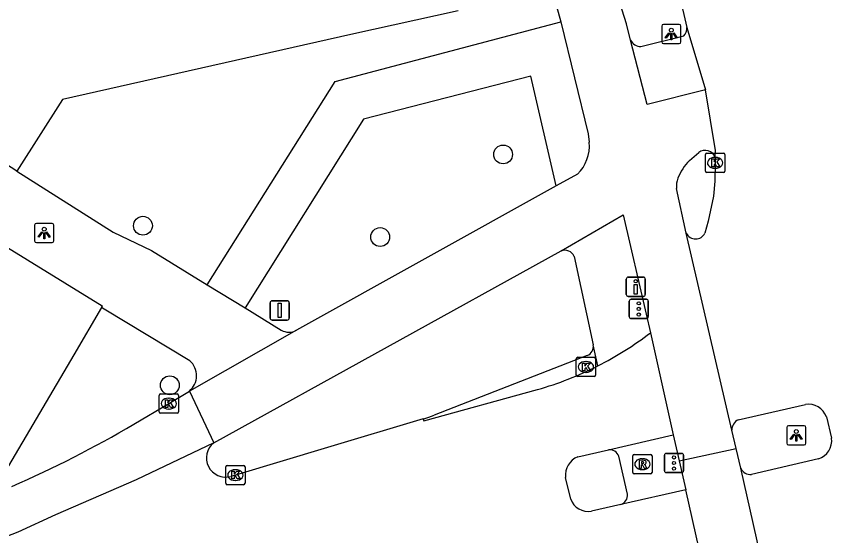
# Model space of a CAD drawing. Extents: x 158461 to 159795, y 387220 to 388672.
# Drawn here: x 159597.59 to 159639.94, y 388240.6 to 388267.57 of the extents above; entities that cross this region are included whole.
import ezdxf

# ---------------------------------------------------------------- set-up
doc = ezdxf.new("R2010")
doc.units = 0
for name, color, linetype in [('IMGEO_Berm_groen', 7, 'Continuous'), ('IMGEO_Boom', 7, 'Continuous'), ('IMGEO_Drukknoppaal', 7, 'Continuous'), ('IMGEO_Fietspad_gesloten', 7, 'Continuous'), ('IMGEO_Fietspad_open', 7, 'Continuous'), ('IMGEO_Kolk', 7, 'Continuous'), ('IMGEO_Lichtpunt', 7, 'Continuous'), ('IMGEO_Rijbaan_lokaal_gesloten', 7, 'Continuous'), ('IMGEO_Rijbaan_regionaal_gesloten', 7, 'Continuous'), ('IMGEO_Rioolput', 7, 'Continuous'), ('IMGEO_Verkeersbordpaal', 7, 'Continuous'), ('IMGEO_Verkeersregelinstallatiepaal', 7, 'Continuous'), ('IMGEO_Voetpad_open', 7, 'Continuous')]:
    doc.layers.add(name, color=color, linetype=linetype)

msp = doc.modelspace()

# ---------------------------------------------------------------- linework, layer by layer
at = {"layer": 'IMGEO_Berm_groen'}
for points in [[(159620.545, 388267.854), (159614.966, 388266.631), (159599.978, 388263.249), (159597.62, 388259.535)], [(159602.005, 388252.456), (159600.566, 388250), (159597.014, 388243.933)]]:
    msp.add_lwpolyline(points, dxfattribs=at)
at = {"layer": 'IMGEO_Boom'}
for centre in [(159622.872, 388260.397), (159604.165, 388256.697), (159616.489, 388256.109), (159605.561, 388248.412)]:
    msp.add_circle(centre, 0.489, dxfattribs=at)
at = {"layer": 'IMGEO_Drukknoppaal'}
for p, q in [((159629.268, 388253.125), (159629.268, 388253.925)), ((159629.268, 388253.925), (159629.268, 388253.125)), ((159629.368, 388254.025), (159630.158, 388254.025)), ((159630.158, 388254.025), (159629.368, 388254.025)), ((159630.258, 388253.925), (159630.258, 388253.125)), ((159630.258, 388253.125), (159630.258, 388253.925)), ((159630.158, 388253.025), (159629.368, 388253.025)), ((159629.368, 388253.025), (159630.158, 388253.025))]:
    msp.add_line(p, q, dxfattribs=at)
msp.add_lwpolyline([(159629.838, 388253.65), (159629.838, 388253.15), (159629.688, 388253.15), (159629.688, 388253.65), (159629.838, 388253.65)], dxfattribs=at)
msp.add_circle((159629.763, 388253.815), 0.085, dxfattribs=at)
for centre, start, end in [((159629.368, 388253.925), 90, 180), ((159629.368, 388253.925), 90, 180), ((159630.158, 388253.925), 0, 90), ((159630.158, 388253.925), 360, 90), ((159629.368, 388253.125), 180, 270), ((159629.368, 388253.125), 180, 270), ((159630.158, 388253.125), 270, 0), ((159630.158, 388253.125), 270, 0)]:
    msp.add_arc(centre, 0.1, start, end, dxfattribs=at)
at = {"layer": 'IMGEO_Fietspad_gesloten'}
for points in [[(159629.492, 388266.323), (159629.279, 388267.172), (159627.393, 388273.129), (159625.27, 388281.24), (159623.775, 388287.49), (159623.05, 388290.6), (159609.203, 388351.755), (159600.671, 388389.772), (159592.151, 388427.82), (159583.872, 388464.675), (159575.397, 388502.7), (159566.795, 388540.309), (159557.037, 388583.035), (159552.559, 388601.898), (159542.421, 388642.689)], [(159624.796, 388271.174), (159625.874, 388267.279)], [(159625.874, 388267.279), (159627.284, 388261.472), (159627.344, 388261.025)], [(159633.389, 388263.756), (159630.357, 388262.993), (159629.492, 388266.323)], [(159632.547, 388260.082), (159633.036, 388260.495)], [(159626.737, 388259.367), (159625.633, 388258.773)], [(159625.633, 388258.773), (159612.134, 388251.266)], [(159632.389, 388256.305), (159631.883, 388258.631)], [(159625.887, 388255.384), (159629.117, 388257.267), (159630.302, 388252.109), (159630.523, 388251.138)], [(159607.838, 388245.417), (159625.887, 388255.384)], [(159612.134, 388251.266), (159606.576, 388248.112)], [(159634.975, 388245.136), (159634.751, 388246.076)], [(159631.698, 388245.832), (159632.015, 388244.486)], [(159632.015, 388244.486), (159634.975, 388245.136)], [(159635.221, 388244.107), (159634.975, 388245.136)], [(159632.015, 388244.486), (159632.367, 388242.992)]]:
    msp.add_lwpolyline(points, dxfattribs=at)
for centre, radius, start, end in [((159625.28, 388260.841), 2.072, 314.6778, 5.1065), ((159633.369, 388260.057), 0.55, 20.0791, 127.266), ((159634.485, 388258.165), 2.726, 135.3164, 158.5483), ((159632.906, 388258.775), 1.033, 158.0152, 188.027)]:
    msp.add_arc(centre, radius, start, end, dxfattribs=at)
at = {"layer": 'IMGEO_Fietspad_open'}
for points in [[(159597.62, 388259.535), (159596.121, 388260.474), (159564.703, 388280.156)], [(159563.013, 388277.301), (159579.499, 388266.764), (159592.995, 388258.138), (159594.279, 388257.318), (159602.052, 388252.537), (159602.005, 388252.456)], [(159597.62, 388259.535), (159602.619, 388256.369), (159604.604, 388255.402), (159607.492, 388253.625)], [(159607.492, 388253.625), (159609.468, 388252.435)], [(159606.595, 388249.682), (159602.155, 388252.365), (159602.005, 388252.456)], [(159609.468, 388252.435), (159611.352, 388251.277)]]:
    msp.add_lwpolyline(points, dxfattribs=at)
for centre, radius, start, end in [((159611.753, 388251.955), 0.788, 239.4393, 298.9489), ((159605.925, 388248.905), 1.026, 309.3656, 49.2477)]:
    msp.add_arc(centre, radius, start, end, dxfattribs=at)
at = {"layer": 'IMGEO_Kolk'}
for p, q in [((159633.46, 388260.461), (159634.312, 388260.461)), ((159633.385, 388259.535), (159633.385, 388260.387)), ((159633.873, 388260.241), (159633.898, 388260.241)), ((159634.386, 388260.387), (159634.386, 388259.535)), ((159633.896, 388259.681), (159633.871, 388259.681)), ((159634.312, 388259.461), (159633.46, 388259.461)), ((159626.747, 388249.864), (159627.599, 388249.864)), ((159626.672, 388248.938), (159626.672, 388249.79)), ((159627.16, 388249.644), (159627.185, 388249.644)), ((159627.673, 388249.79), (159627.673, 388248.938)), ((159627.183, 388249.084), (159627.158, 388249.084)), ((159627.599, 388248.864), (159626.747, 388248.864)), ((159605.008, 388247.034), (159605.008, 388247.886)), ((159605.083, 388247.96), (159605.935, 388247.96)), ((159605.496, 388247.74), (159605.521, 388247.74)), ((159606.009, 388247.886), (159606.009, 388247.034)), ((159605.935, 388246.96), (159605.083, 388246.96)), ((159605.519, 388247.18), (159605.494, 388247.18)), ((159608.467, 388243.326), (159608.467, 388244.178)), ((159608.542, 388244.252), (159609.394, 388244.252)), ((159608.955, 388244.032), (159608.98, 388244.032)), ((159609.468, 388244.178), (159609.468, 388243.326)), ((159608.978, 388243.472), (159608.953, 388243.472)), ((159609.394, 388243.252), (159608.542, 388243.252))]:
    msp.add_line(p, q, dxfattribs=at)
for points in [[(159633.46, 388260.461), (159634.312, 388260.461)], [(159633.385, 388259.535), (159633.385, 388260.387)], [(159633.706, 388260.161), (159633.829, 388260.161), (159633.829, 388260.01), (159633.959, 388260.161), (159634.123, 388260.161), (159633.977, 388260.01), (159634.13, 388259.761), (159633.978, 388259.761), (159633.893, 388259.925), (159633.829, 388259.858), (159633.829, 388259.761), (159633.706, 388259.761), (159633.706, 388260.161)], [(159634.386, 388260.387), (159634.386, 388259.535)], [(159634.312, 388259.461), (159633.46, 388259.461)], [(159626.747, 388249.864), (159627.599, 388249.864)], [(159626.672, 388248.938), (159626.672, 388249.79)], [(159626.993, 388249.564), (159627.116, 388249.564), (159627.116, 388249.413), (159627.246, 388249.564), (159627.41, 388249.564), (159627.264, 388249.413), (159627.417, 388249.164), (159627.265, 388249.164), (159627.18, 388249.328), (159627.116, 388249.261), (159627.116, 388249.164), (159626.993, 388249.164), (159626.993, 388249.564)], [(159627.673, 388249.79), (159627.673, 388248.938)], [(159627.599, 388248.864), (159626.747, 388248.864)], [(159605.008, 388247.034), (159605.008, 388247.886)], [(159605.083, 388247.96), (159605.935, 388247.96)], [(159606.009, 388247.886), (159606.009, 388247.034)], [(159605.329, 388247.66), (159605.452, 388247.66), (159605.452, 388247.509), (159605.582, 388247.66), (159605.746, 388247.66), (159605.6, 388247.509), (159605.753, 388247.26), (159605.601, 388247.26), (159605.516, 388247.424), (159605.452, 388247.357), (159605.452, 388247.26), (159605.329, 388247.26), (159605.329, 388247.66)], [(159605.935, 388246.96), (159605.083, 388246.96)], [(159608.467, 388243.326), (159608.467, 388244.178)], [(159608.542, 388244.252), (159609.394, 388244.252)], [(159608.788, 388243.952), (159608.911, 388243.952), (159608.911, 388243.801), (159609.041, 388243.952), (159609.205, 388243.952), (159609.059, 388243.801), (159609.212, 388243.552), (159609.06, 388243.552), (159608.975, 388243.716), (159608.911, 388243.649), (159608.911, 388243.552), (159608.788, 388243.552), (159608.788, 388243.952)], [(159609.468, 388244.178), (159609.468, 388243.326)], [(159609.394, 388243.252), (159608.542, 388243.252)]]:
    msp.add_lwpolyline(points, dxfattribs=at)
for centre, start, end in [((159633.462, 388260.385), 91.552, 178.448), ((159633.462, 388260.385), 91.552, 178.448), ((159634.31, 388260.385), 1.552, 88.448), ((159634.31, 388260.385), 1.552, 88.448), ((159633.462, 388259.537), 181.552, 268.448), ((159633.462, 388259.537), 181.552, 268.448), ((159634.31, 388259.537), 271.552, 358.448), ((159634.31, 388259.537), 271.552, 358.448), ((159626.749, 388249.788), 91.552, 178.448), ((159626.749, 388249.788), 91.552, 178.448), ((159627.597, 388249.788), 1.552, 88.448), ((159627.597, 388249.788), 1.552, 88.448), ((159626.749, 388248.94), 181.552, 268.448), ((159626.749, 388248.94), 181.552, 268.448), ((159627.597, 388248.94), 271.552, 358.448), ((159627.597, 388248.94), 271.552, 358.448), ((159605.085, 388247.884), 91.552, 178.448), ((159605.085, 388247.884), 91.552, 178.448), ((159605.933, 388247.884), 1.552, 88.448), ((159605.933, 388247.884), 1.552, 88.448), ((159605.085, 388247.036), 181.552, 268.448), ((159605.085, 388247.036), 181.552, 268.448), ((159605.933, 388247.036), 271.552, 358.448), ((159605.933, 388247.036), 271.552, 358.448), ((159608.544, 388244.176), 91.552, 178.448), ((159608.544, 388244.176), 91.552, 178.448), ((159609.392, 388244.176), 1.552, 88.448), ((159609.392, 388244.176), 1.552, 88.448), ((159608.544, 388243.328), 181.552, 268.448), ((159608.544, 388243.328), 181.552, 268.448), ((159609.392, 388243.328), 271.552, 358.448), ((159609.392, 388243.328), 271.552, 358.448)]:
    msp.add_arc(centre, 0.0765, start, end, dxfattribs=at)
for centre, major_axis, ratio, start_param, end_param in [((159633.872, 388259.961), (-0.387, 0.002), 0.722429, 4.712389, 7.853982), ((159633.897, 388259.961), (-0.39, 0.002), 0.717154, 1.570796, 4.712389), ((159627.159, 388249.364), (-0.387, 0.002), 0.722429, 4.712389, 7.853982), ((159627.184, 388249.364), (-0.39, 0.002), 0.717154, 1.570796, 4.712389), ((159605.495, 388247.46), (-0.387, 0.002), 0.722429, 4.712389, 7.853982), ((159605.52, 388247.46), (-0.39, 0.002), 0.717154, 1.570796, 4.712389), ((159608.954, 388243.752), (-0.387, 0.002), 0.722429, 4.712389, 7.853982), ((159608.979, 388243.752), (-0.39, 0.002), 0.717154, 1.570796, 4.712389)]:
    msp.add_ellipse(centre, major_axis=major_axis, ratio=ratio, start_param=start_param, end_param=end_param, dxfattribs=at)
at = {"layer": 'IMGEO_Lichtpunt'}
for p, q in [((159631.111, 388267.052), (159631.111, 388266.245)), ((159631.111, 388267.052), (159631.111, 388266.245)), ((159632.013, 388267.147), (159631.205, 388267.147)), ((159632.013, 388267.147), (159631.205, 388267.147)), ((159632.107, 388266.245), (159632.107, 388267.052)), ((159632.107, 388266.245), (159632.107, 388267.052)), ((159631.205, 388266.151), (159632.013, 388266.151)), ((159631.205, 388266.151), (159632.013, 388266.151)), ((159598.538, 388256.719), (159598.538, 388255.912)), ((159598.538, 388256.719), (159598.538, 388255.912)), ((159599.44, 388256.814), (159598.632, 388256.814)), ((159599.44, 388256.814), (159598.632, 388256.814)), ((159599.534, 388255.912), (159599.534, 388256.719)), ((159599.534, 388255.912), (159599.534, 388256.719)), ((159598.632, 388255.818), (159599.44, 388255.818)), ((159598.632, 388255.818), (159599.44, 388255.818)), ((159637.603, 388246.217), (159637.603, 388245.41)), ((159637.603, 388246.217), (159637.603, 388245.41)), ((159638.505, 388246.312), (159637.697, 388246.312)), ((159638.505, 388246.312), (159637.697, 388246.312)), ((159638.599, 388245.41), (159638.599, 388246.217)), ((159638.599, 388245.41), (159638.599, 388246.217)), ((159637.697, 388245.316), (159638.505, 388245.316)), ((159637.697, 388245.316), (159638.505, 388245.316))]:
    msp.add_line(p, q, dxfattribs=at)
for points in [[(159631.485, 388266.716), (159631.524, 388266.688), (159631.336, 388266.426), (159631.298, 388266.453), (159631.485, 388266.716)], [(159631.587, 388266.668), (159631.634, 388266.668), (159631.634, 388266.346), (159631.587, 388266.346), (159631.587, 388266.668)], [(159631.697, 388266.688), (159631.735, 388266.715), (159631.922, 388266.453), (159631.883, 388266.425), (159631.697, 388266.688)], [(159598.912, 388256.383), (159598.951, 388256.355), (159598.763, 388256.093), (159598.725, 388256.12), (159598.912, 388256.383)], [(159599.014, 388256.335), (159599.061, 388256.335), (159599.061, 388256.013), (159599.014, 388256.013), (159599.014, 388256.335)], [(159599.124, 388256.355), (159599.162, 388256.382), (159599.349, 388256.12), (159599.31, 388256.092), (159599.124, 388256.355)], [(159637.977, 388245.881), (159638.016, 388245.853), (159637.828, 388245.591), (159637.79, 388245.618), (159637.977, 388245.881)], [(159638.079, 388245.833), (159638.126, 388245.833), (159638.126, 388245.511), (159638.079, 388245.511), (159638.079, 388245.833)], [(159638.189, 388245.853), (159638.227, 388245.88), (159638.414, 388245.618), (159638.375, 388245.59), (159638.189, 388245.853)]]:
    msp.add_lwpolyline(points, dxfattribs=at)
for centre in [(159631.61, 388266.85), (159599.037, 388256.517), (159638.102, 388246.015)]:
    msp.add_circle(centre, 0.0994, dxfattribs=at)
for centre, start, end in [((159631.205, 388267.052), 90, 180), ((159631.205, 388267.052), 90, 180), ((159632.013, 388267.052), 0, 90), ((159632.013, 388267.052), 0, 90), ((159631.205, 388266.245), 180, 270), ((159631.205, 388266.245), 180, 270), ((159632.013, 388266.245), 270, 0), ((159632.013, 388266.245), 270, 360), ((159598.632, 388256.719), 90, 180), ((159598.632, 388256.719), 90, 180), ((159599.44, 388256.719), 0, 90), ((159599.44, 388256.719), 0, 90), ((159598.632, 388255.912), 180, 270), ((159598.632, 388255.912), 180, 270), ((159599.44, 388255.912), 270, 0), ((159599.44, 388255.912), 270, 360), ((159637.697, 388246.217), 90, 180), ((159637.697, 388246.217), 90, 180), ((159638.505, 388246.217), 0, 90), ((159638.505, 388246.217), 0, 90), ((159637.697, 388245.41), 180, 270), ((159637.697, 388245.41), 180, 270), ((159638.505, 388245.41), 270, 0), ((159638.505, 388245.41), 270, 360)]:
    msp.add_arc(centre, 0.0946, start, end, dxfattribs=at)
at = {"layer": 'IMGEO_Rijbaan_lokaal_gesloten'}
for points in [[(159630.523, 388251.138), (159631.698, 388245.832)], [(159627.793, 388249.417), (159627.553, 388250.519)], [(159627.244, 388249.957), (159619.291, 388246.862)], [(159618.719, 388246.666), (159618.748, 388246.561), (159624.666, 388248.195)], [(159603.689, 388246.386), (159605.509, 388247.46), (159606.576, 388248.112)], [(159606.576, 388248.112), (159607.838, 388245.417)], [(159618.719, 388246.666), (159613.759, 388245.184), (159608.968, 388243.752), (159608.721, 388243.684)], [(159628.342, 388245.069), (159631.698, 388245.832)], [(159607.838, 388245.417), (159603.807, 388243.497), (159599.618, 388241.693), (159597.657, 388240.796), (159595.242, 388239.856), (159592.211, 388238.767), (159589.69, 388238.075), (159586.637, 388237.162), (159562.502, 388230.789), (159533.785, 388223.662), (159496.404, 388214.991), (159473.197, 388209.649), (159438.275, 388201.508), (159421.968, 388197.936), (159415.412, 388196.71), (159408.779, 388195.726), (159407.256, 388195.517), (159405.737, 388195.341), (159404.226, 388195.23), (159402.729, 388195.219), (159401.249, 388195.339), (159400.032, 388195.564), (159398.362, 388196.096), (159396.992, 388196.744)], [(159626.754, 388244.697), (159628.342, 388245.069)], [(159626.384, 388242.503), (159626.114, 388243.625)], [(159632.367, 388242.992), (159628.989, 388242.231)], [(159633.742, 388236.817), (159632.367, 388242.992)], [(159628.989, 388242.231), (159627.46, 388241.875)]]:
    msp.add_lwpolyline(points, dxfattribs=at)
for centre, radius, start, end in [((159619.927, 388264.92), 17.384, 296.9016, 307.5533), ((159627.063, 388250.422), 0.499, 291.2184, 11.1757), ((159619.954, 388264.865), 17.323, 285.7842, 296.9059), ((159616.664, 388253.597), 7.229, 286.5176, 291.3112), ((159573.398, 388298.063), 59.9, 293.57493, 300.37718), ((159608.451, 388244.638), 0.991, 128.2165, 285.7831), ((159627.131, 388243.745), 1.024, 111.5847, 186.7396), ((159627.297, 388242.831), 0.97, 199.7672, 279.6934)]:
    msp.add_arc(centre, radius, start, end, dxfattribs=at)
at = {"layer": 'IMGEO_Rijbaan_regionaal_gesloten'}
for points in [[(159619.65, 388332.774), (159619.699, 388331.896), (159619.79, 388329.694), (159619.973, 388322.455), (159620.212, 388320.339), (159620.646, 388317.491), (159621.194, 388314.524), (159621.906, 388311.257), (159631.327, 388271.71), (159632.416, 388266.98)], [(159632.416, 388266.98), (159633.389, 388263.756)], [(159633.886, 388260.246), (159633.908, 388260.603), (159633.389, 388263.756)], [(159633.886, 388260.246), (159633.886, 388259.961), (159633.866, 388259.002), (159633.794, 388258.224), (159633.532, 388256.933), (159633.352, 388256.311)], [(159634.751, 388246.076), (159632.389, 388256.305)], [(159635.085, 388246.619), (159638.582, 388247.422)], [(159639.665, 388246.78), (159639.932, 388245.666)], [(159639.247, 388244.594), (159635.768, 388243.783)], [(159637.042, 388236.032), (159635.221, 388244.107)]]:
    msp.add_lwpolyline(points, dxfattribs=at)
for centre, radius, start, end in [((159632.869, 388256.543), 0.536, 206.3753, 334.3387), ((159638.724, 388246.428), 1.004, 20.5346, 98.1466), ((159635.329, 388246.095), 0.578, 114.9636, 181.8449), ((159638.947, 388245.541), 0.993, 287.5856, 7.2579), ((159635.722, 388244.329), 0.548, 203.9357, 274.7859)]:
    msp.add_arc(centre, radius, start, end, dxfattribs=at)
at = {"layer": 'IMGEO_Rioolput'}
for p, q in [((159629.608, 388243.892), (159629.608, 388244.744)), ((159629.683, 388244.818), (159630.535, 388244.818)), ((159630.609, 388244.744), (159630.609, 388243.892)), ((159630.096, 388244.598), (159630.121, 388244.598)), ((159630.119, 388244.038), (159630.094, 388244.038)), ((159630.535, 388243.818), (159629.683, 388243.818))]:
    msp.add_line(p, q, dxfattribs=at)
for points in [[(159629.608, 388243.892), (159629.608, 388244.744)], [(159629.683, 388244.818), (159630.535, 388244.818)], [(159630.609, 388244.744), (159630.609, 388243.892)], [(159630.197, 388244.516), (159629.945, 388244.518), (159629.945, 388244.118)], [(159630.123, 388244.437), (159630.069, 388244.437), (159630.069, 388244.356)], [(159630.069, 388244.356), (159630.121, 388244.356)], [(159629.945, 388244.118), (159630.069, 388244.118), (159630.069, 388244.28), (159630.08, 388244.28)], [(159630.127, 388244.251), (159630.198, 388244.118), (159630.338, 388244.118), (159630.273, 388244.244)], [(159630.535, 388243.818), (159629.683, 388243.818)]]:
    msp.add_lwpolyline(points, dxfattribs=at)
for centre, radius, start, end in [((159629.685, 388244.742), 0.0765, 91.552, 178.448), ((159629.685, 388244.742), 0.0765, 91.552, 178.448), ((159630.533, 388244.742), 0.0765, 1.552, 88.448), ((159630.533, 388244.742), 0.0765, 1.552, 88.448), ((159630.105, 388244.545), 0.19, 274.7715, 282.9687), ((159630.129, 388244.341), 0.0964, 77.0061, 93.1865), ((159630.143, 388244.398), 0.0378, 276.6634, 79.6772), ((159630.196, 388244.406), 0.109, 350.3612, 89.416), ((159630.194, 388244.406), 0.112, 277.5842, 350.9817), ((159629.685, 388243.894), 0.0765, 181.552, 268.448), ((159629.685, 388243.894), 0.0765, 181.552, 268.448), ((159630.079, 388244.227), 0.0533, 26.0293, 88.6989), ((159630.178, 388244.191), 0.108, 29.5134, 73.7905), ((159630.533, 388243.894), 0.0765, 271.552, 358.448), ((159630.533, 388243.894), 0.0765, 271.552, 358.448)]:
    msp.add_arc(centre, radius, start, end, dxfattribs=at)
for centre, major_axis, ratio, start_param, end_param in [((159630.095, 388244.318), (-0.387, 0.002), 0.722429, 4.712389, 7.853982), ((159630.12, 388244.318), (-0.39, 0.002), 0.717154, 1.570796, 4.712389)]:
    msp.add_ellipse(centre, major_axis=major_axis, ratio=ratio, start_param=start_param, end_param=end_param, dxfattribs=at)
at = {"layer": 'IMGEO_Verkeersbordpaal'}
for p, q in [((159610.872, 388252.798), (159611.662, 388252.798)), ((159611.662, 388252.798), (159610.872, 388252.798)), ((159610.772, 388251.898), (159610.772, 388252.698)), ((159610.772, 388252.698), (159610.772, 388251.898)), ((159611.762, 388252.698), (159611.762, 388251.898)), ((159611.762, 388251.898), (159611.762, 388252.698)), ((159611.662, 388251.798), (159610.872, 388251.798)), ((159610.872, 388251.798), (159611.662, 388251.798))]:
    msp.add_line(p, q, dxfattribs=at)
msp.add_lwpolyline([(159611.192, 388252.673), (159611.342, 388252.673), (159611.342, 388251.923), (159611.192, 388251.923), (159611.192, 388252.673)], dxfattribs=at)
for centre, start, end in [((159610.872, 388252.698), 90, 180), ((159610.872, 388252.698), 90, 180), ((159611.662, 388252.698), 0, 90), ((159611.662, 388252.698), 360, 90), ((159610.872, 388251.898), 180, 270), ((159610.872, 388251.898), 180, 270), ((159611.662, 388251.898), 270, 0), ((159611.662, 388251.898), 270, 0)]:
    msp.add_arc(centre, 0.1, start, end, dxfattribs=at)
at = {"layer": 'IMGEO_Verkeersregelinstallatiepaal'}
for p, q in [((159629.525, 388252.876), (159630.315, 388252.876)), ((159630.315, 388252.876), (159629.525, 388252.876)), ((159629.425, 388251.976), (159629.425, 388252.776)), ((159629.425, 388252.776), (159629.425, 388251.976)), ((159630.415, 388252.776), (159630.415, 388251.976)), ((159630.415, 388251.976), (159630.415, 388252.776)), ((159630.315, 388251.876), (159629.525, 388251.876)), ((159629.525, 388251.876), (159630.315, 388251.876)), ((159631.253, 388243.977), (159631.253, 388244.777)), ((159631.253, 388244.777), (159631.253, 388243.977)), ((159631.353, 388244.877), (159632.143, 388244.877)), ((159632.143, 388244.877), (159631.353, 388244.877)), ((159632.243, 388244.777), (159632.243, 388243.977)), ((159632.243, 388243.977), (159632.243, 388244.777)), ((159632.143, 388243.877), (159631.353, 388243.877)), ((159631.353, 388243.877), (159632.143, 388243.877))]:
    msp.add_line(p, q, dxfattribs=at)
for centre in [(159629.92, 388252.666), (159629.92, 388252.376), (159629.92, 388252.086), (159631.748, 388244.667), (159631.748, 388244.377), (159631.748, 388244.087)]:
    msp.add_circle(centre, 0.085, dxfattribs=at)
for centre, start, end in [((159629.525, 388252.776), 90, 180), ((159629.525, 388252.776), 90, 180), ((159630.315, 388252.776), 0, 90), ((159630.315, 388252.776), 360, 90), ((159629.525, 388251.976), 180, 270), ((159629.525, 388251.976), 180, 270), ((159630.315, 388251.976), 270, 0), ((159630.315, 388251.976), 270, 0), ((159631.353, 388244.777), 90, 180), ((159631.353, 388244.777), 90, 180), ((159632.143, 388244.777), 0, 90), ((159632.143, 388244.777), 360, 90), ((159631.353, 388243.977), 180, 270), ((159631.353, 388243.977), 180, 270), ((159632.143, 388243.977), 270, 0), ((159632.143, 388243.977), 270, 0)]:
    msp.add_arc(centre, 0.1, start, end, dxfattribs=at)
at = {"layer": 'IMGEO_Voetpad_open'}
for points in [[(159607.492, 388253.625), (159614.147, 388264.186), (159625.874, 388267.279)], [(159630.032, 388266.001), (159632.26, 388266.553)], [(159625.633, 388258.773), (159624.314, 388264.464), (159615.628, 388262.222), (159609.468, 388252.435)], [(159626.556, 388255.106), (159627.553, 388250.519)], [(159629.332, 388242.759), (159628.887, 388244.733)]]:
    msp.add_lwpolyline(points, dxfattribs=at)
for centre, radius, start, end in [((159631.85, 388266.945), 0.567, 316.3106, 3.5509), ((159630.017, 388266.59), 0.589, 206.9362, 271.4489), ((159626.081, 388254.907), 0.515, 22.7585, 112.1113), ((159628.38, 388244.521), 0.549, 22.6754, 94.0158), ((159628.835, 388242.706), 0.5, 287.9441, 6.0387)]:
    msp.add_arc(centre, radius, start, end, dxfattribs=at)

doc.saveas('drawing.dxf')
